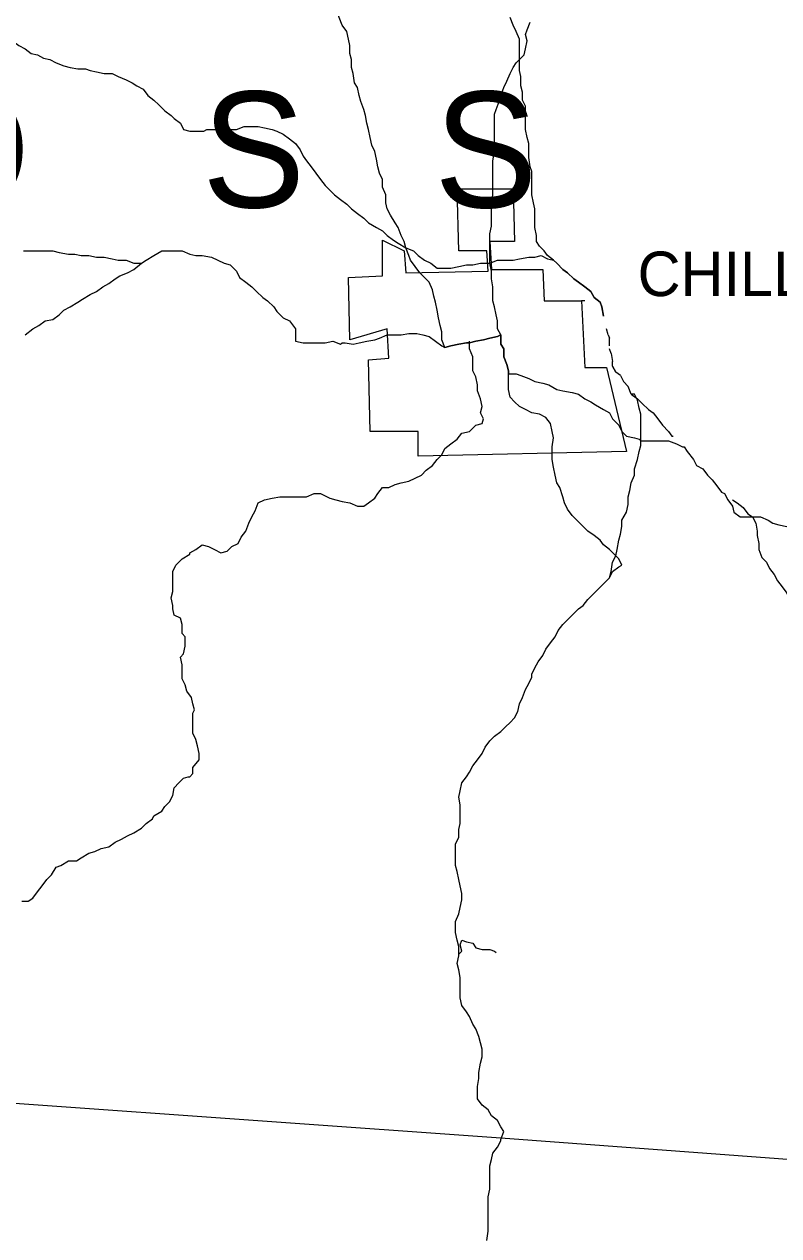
# Model space of a CAD drawing. Extents: x 0 to 34, y 0 to 22.
# Drawn here: x 5.725 to 6.387, y 18.289 to 19.351 of the extents above; entities that cross this region are included whole.
import ezdxf

# ---------------------------------------------------------------- set-up
doc = ezdxf.new("R2010")
doc.units = 0
doc.layers.add('Default', color=7, linetype='Continuous')
doc.layers.add('TR_Turning_Path1', color=7, linetype='Continuous')

msp = doc.modelspace()

# ---------------------------------------------------------------- linework, layer by layer
at = {"layer": 'Default'}
for p, q in [((6.2368, 19.0782), (6.2354, 19.0837)), ((6.2368, 19.0782), (6.2381, 19.0755)), ((6.2381, 19.0687), (6.2381, 19.0755)), ((6.2395, 19.0619), (6.2381, 19.066)), ((6.2395, 19.0619), (6.2408, 19.0551)), ((6.2408, 19.051), (6.2408, 19.0551)), ((6.2436, 19.0455), (6.2408, 19.051)), ((6.2408, 19.051), (6.2436, 19.0455)), ((6.2477, 19.0428), (6.2436, 19.0455)), ((6.2477, 19.0428), (6.2504, 19.0373)), ((6.2504, 19.0373), (6.2545, 19.0332)), ((6.2572, 19.0264), (6.2545, 19.0332))]:
    msp.add_line(p, q, dxfattribs=at)
for points in [[(5.6764, 19.3618), (5.6832, 19.3577), (5.6887, 19.3536), (5.6927, 19.3496), (5.6982, 19.3455), (5.7037, 19.3414), (5.7091, 19.3386), (5.7146, 19.3359), (5.72, 19.3318), (5.7255, 19.3291), (5.7309, 19.325), (5.7364, 19.3237), (5.7418, 19.3209), (5.7473, 19.3196), (5.7527, 19.3168), (5.7596, 19.3141), (5.765, 19.3127), (5.7718, 19.3114), (5.7786, 19.3114), (5.7827, 19.31), (5.7827, 19.31)], [(6.0145, 19.2991), (6.0132, 19.3073), (6.0118, 19.3127), (6.0118, 19.3196), (6.0104, 19.325), (6.0104, 19.3318), (6.0091, 19.3373), (6.0077, 19.3441), (6.0036, 19.3496), (6.0009, 19.3564), (5.9995, 19.3605), (5.9995, 19.3605)], [(6.159, 19.3196), (6.159, 19.325), (6.159, 19.3318), (6.159, 19.3373), (6.1563, 19.3441), (6.1536, 19.3496), (6.1509, 19.3564)], [(6.159, 19.3196), (6.1631, 19.3237), (6.1645, 19.3291), (6.1659, 19.3359), (6.1645, 19.3414), (6.1659, 19.3455), (6.1686, 19.3523)], [(6.1331, 19.141), (6.1331, 19.1478), (6.1331, 19.1546), (6.1331, 19.16), (6.1331, 19.1669), (6.1345, 19.1737), (6.1345, 19.1805), (6.1345, 19.1873), (6.1345, 19.1928), (6.1359, 19.2009), (6.1359, 19.2064), (6.1359, 19.2132), (6.1359, 19.22), (6.1359, 19.2255), (6.1359, 19.2309), (6.1372, 19.2391), (6.1372, 19.2446), (6.1372, 19.2514), (6.1372, 19.2582), (6.1372, 19.265), (6.1372, 19.2718), (6.1386, 19.2759), (6.1413, 19.2827), (6.1427, 19.2882), (6.1454, 19.295), (6.1481, 19.3005), (6.1509, 19.3073), (6.1536, 19.3127), (6.1563, 19.3168), (6.159, 19.3196)], [(6.1727, 19.1887), (6.1713, 19.1941), (6.1699, 19.2009), (6.1699, 19.2078), (6.1699, 19.2146), (6.1699, 19.2214), (6.1686, 19.2255), (6.1672, 19.2337), (6.1672, 19.2391), (6.1672, 19.2459), (6.1659, 19.2514), (6.1645, 19.2582), (6.1645, 19.265), (6.1645, 19.2718), (6.1645, 19.2787), (6.1618, 19.2841), (6.1618, 19.2909), (6.1604, 19.2964), (6.1604, 19.3046), (6.159, 19.31), (6.159, 19.3155), (6.159, 19.3196)], [(5.7827, 19.31), (5.7882, 19.3087), (5.795, 19.3073), (5.8018, 19.3073), (5.8073, 19.3046), (5.8141, 19.3018), (5.8195, 19.2991), (5.8236, 19.2964), (5.8291, 19.2937), (5.8332, 19.2882), (5.8386, 19.2841), (5.8427, 19.28), (5.8482, 19.2746), (5.8536, 19.2705), (5.8564, 19.2678), (5.8564, 19.2678)], [(6.0431, 19.1887), (6.0418, 19.1941), (6.0418, 19.2009), (6.0391, 19.2078), (6.0391, 19.2146), (6.0363, 19.22), (6.035, 19.2255), (6.0336, 19.2323), (6.0322, 19.2391), (6.0295, 19.2446), (6.0281, 19.2514), (6.0268, 19.2582), (6.0254, 19.2637), (6.0241, 19.2705), (6.0227, 19.2759), (6.02, 19.2827), (6.0186, 19.2882), (6.0172, 19.295), (6.0145, 19.2991)], [(5.8564, 19.2678), (5.8618, 19.2637), (5.8645, 19.2582), (5.87, 19.2568), (5.8782, 19.2568), (5.8823, 19.2568), (5.885, 19.2582)], [(5.885, 19.2582), (5.8918, 19.2582), (5.8973, 19.2582), (5.9054, 19.2582), (5.9109, 19.2582), (5.9177, 19.2609), (5.9232, 19.2609), (5.93, 19.2609), (5.9354, 19.2596), (5.9423, 19.2582), (5.9463, 19.2568), (5.9518, 19.2541), (5.9573, 19.25), (5.9627, 19.2459), (5.9668, 19.2405), (5.9695, 19.235), (5.9722, 19.2309), (5.9763, 19.2255), (5.9804, 19.22), (5.9845, 19.2146), (5.9886, 19.2091), (5.9927, 19.205), (5.9968, 19.2009), (6.0022, 19.1969), (6.0077, 19.1928), (6.0118, 19.1887), (6.0172, 19.1846), (6.0227, 19.1805), (6.0268, 19.1764), (6.0336, 19.1723), (6.0391, 19.1696), (6.0431, 19.1655), (6.0486, 19.1614), (6.0527, 19.1587), (6.0595, 19.1546), (6.0595, 19.1546), (6.0595, 19.1546)], [(6.2163, 19.1082), (6.2136, 19.1082), (6.2163, 19.0496), (6.2354, 19.0496), (6.2531, 18.976), (6.0704, 18.9719), (6.0704, 18.9937), (6.0281, 18.9937), (6.0268, 19.0564), (6.0445, 19.0578), (6.0431, 19.0837), (6.0104, 19.0741), (6.0091, 19.1287), (6.0391, 19.13), (6.0391, 19.1614), (6.0581, 19.1519), (6.0595, 19.1328), (6.1318, 19.1341), (6.1304, 19.1519), (6.1059, 19.1519), (6.1045, 19.2064), (6.1536, 19.2064), (6.1549, 19.16), (6.1331, 19.16), (6.1345, 19.1355), (6.1795, 19.1355), (6.1809, 19.1082), (6.2136, 19.1082)], [(6.0595, 19.1546), (6.0581, 19.16), (6.0554, 19.1655), (6.0527, 19.1723), (6.05, 19.1764), (6.0459, 19.1832), (6.0431, 19.1887), (6.0431, 19.1887), (6.0431, 19.1887)], [(6.189, 19.1437), (6.1836, 19.1478), (6.1809, 19.1519), (6.1768, 19.156), (6.174, 19.16), (6.174, 19.1655), (6.1727, 19.1723), (6.1727, 19.1791), (6.1727, 19.1846), (6.1727, 19.1887)], [(6.0936, 19.0673), (6.0909, 19.0741), (6.0909, 19.081), (6.0895, 19.0864), (6.0881, 19.0932), (6.0868, 19.1), (6.0854, 19.1069), (6.084, 19.1123), (6.0827, 19.1178), (6.08, 19.1246), (6.0759, 19.1287), (6.0718, 19.1328), (6.0677, 19.1382), (6.0636, 19.1437), (6.0622, 19.1478), (6.0595, 19.1546)], [(6.0595, 19.1546), (6.0663, 19.1519), (6.0704, 19.1478), (6.0759, 19.1437), (6.0813, 19.141), (6.0868, 19.1369), (6.0936, 19.1369), (6.099, 19.1369), (6.1059, 19.1382), (6.1127, 19.1396), (6.1181, 19.1396), (6.125, 19.141), (6.1318, 19.141), (6.1331, 19.141)], [(5.7241, 19.1519), (5.7309, 19.1519), (5.7377, 19.1519), (5.7418, 19.1519)], [(5.7418, 19.1519), (5.75, 19.1519), (5.7555, 19.1505), (5.7636, 19.1491), (5.7691, 19.1491), (5.7746, 19.1478), (5.7814, 19.1478), (5.7882, 19.1464), (5.795, 19.1464), (5.8018, 19.145), (5.8073, 19.1437), (5.8141, 19.1437), (5.8209, 19.141), (5.8277, 19.141), (5.8277, 19.141)], [(5.8277, 19.141), (5.8318, 19.1437), (5.8386, 19.1478), (5.8454, 19.1519), (5.8509, 19.1519), (5.8564, 19.1519), (5.8632, 19.1519), (5.87, 19.1491), (5.8754, 19.1478), (5.8809, 19.1478), (5.8891, 19.1464), (5.8945, 19.1437), (5.9, 19.141), (5.9054, 19.1396), (5.9109, 19.1341), (5.9136, 19.1287), (5.9191, 19.1246), (5.9245, 19.1205), (5.9286, 19.1164), (5.9341, 19.111), (5.9382, 19.1082), (5.9436, 19.1028), (5.9463, 19.0987), (5.9518, 19.0932), (5.9573, 19.0905), (5.9627, 19.0837), (5.9627, 19.0782), (5.9627, 19.0728), (5.9695, 19.0714), (5.9763, 19.0714), (5.9832, 19.0714), (5.9886, 19.0714), (5.9954, 19.0728), (6.0022, 19.0701), (6.0036, 19.0714), (6.0063, 19.0714)], [(6.1331, 19.141), (6.1399, 19.1437), (6.1468, 19.1437), (6.1536, 19.1437), (6.159, 19.145), (6.1672, 19.1464), (6.1727, 19.1464), (6.1781, 19.1478), (6.1836, 19.145), (6.189, 19.1437), (6.189, 19.1437)], [(6.2327, 19.0946), (6.2313, 19.1028), (6.2299, 19.1069), (6.2245, 19.111), (6.2218, 19.1164), (6.2163, 19.1205), (6.2108, 19.1246), (6.2068, 19.1273), (6.2013, 19.1328), (6.1972, 19.1355), (6.1918, 19.141), (6.189, 19.1437)], [(6.189, 19.1437), (6.1918, 19.141), (6.1972, 19.1355), (6.2013, 19.1328), (6.2068, 19.1273), (6.2108, 19.1246), (6.2163, 19.1205), (6.2218, 19.1164), (6.2245, 19.111), (6.2299, 19.1069), (6.2313, 19.1028), (6.2327, 19.0946)], [(5.7255, 19.0782), (5.7323, 19.0837), (5.7377, 19.0864), (5.7432, 19.0905), (5.75, 19.0919), (5.7555, 19.096), (5.7596, 19.1), (5.765, 19.1028), (5.7718, 19.1069), (5.7759, 19.1096), (5.7827, 19.1137), (5.7882, 19.1164), (5.7936, 19.1205), (5.7991, 19.1232), (5.8045, 19.1273), (5.8086, 19.13), (5.8155, 19.1328), (5.8209, 19.1355), (5.8277, 19.141), (5.8277, 19.141)], [(6.1427, 19.0782), (6.1399, 19.0837), (6.1399, 19.0905), (6.1386, 19.096), (6.1372, 19.1028), (6.1359, 19.1082), (6.1359, 19.115), (6.1359, 19.1205), (6.1345, 19.1273), (6.1345, 19.1341), (6.1331, 19.141), (6.1331, 19.141)], [(6.0063, 19.0714), (6.0132, 19.0701), (6.0186, 19.0714), (6.0254, 19.0728), (6.0322, 19.0741), (6.0363, 19.0755), (6.0431, 19.0782), (6.0486, 19.0782), (6.0554, 19.0782), (6.0622, 19.0796), (6.0691, 19.0796), (6.0745, 19.0782), (6.08, 19.0769), (6.0854, 19.0728), (6.0909, 19.0687), (6.0936, 19.0673)], [(5.87, 18.8874), (5.8754, 18.8901), (5.8809, 18.8942), (5.8864, 18.8928), (5.8918, 18.8901), (5.8973, 18.8874), (5.9027, 18.8887), (5.9068, 18.8928), (5.9123, 18.8955), (5.915, 18.901), (5.9191, 18.9064), (5.9218, 18.9133), (5.9245, 18.9187), (5.9273, 18.9242), (5.93, 18.931), (5.9354, 18.9337), (5.9423, 18.9351), (5.9491, 18.9364), (5.9545, 18.9364), (5.9613, 18.9364), (5.9682, 18.9364), (5.9722, 18.9364), (5.9791, 18.9392), (5.9845, 18.9392), (5.9927, 18.9351), (5.9982, 18.9337), (6.0036, 18.9323), (6.0104, 18.931), (6.0172, 18.9283), (6.0227, 18.9283), (6.0268, 18.931), (6.0322, 18.9351), (6.035, 18.9392), (6.0391, 18.9446), (6.0445, 18.9446), (6.05, 18.9473), (6.0554, 18.9487), (6.0622, 18.9501), (6.0677, 18.9528), (6.0731, 18.9555), (6.0772, 18.9596), (6.0827, 18.9637), (6.0868, 18.9692), (6.0909, 18.9733), (6.0936, 18.9787), (6.099, 18.9828), (6.1045, 18.9869), (6.1086, 18.9923), (6.1154, 18.9937), (6.1209, 18.9992), (6.1263, 19.0005), (6.1277, 19.0046), (6.125, 19.0101), (6.1263, 19.0155), (6.125, 19.0223), (6.1222, 19.0292), (6.1222, 19.0346), (6.1209, 19.0414), (6.1181, 19.0469), (6.1181, 19.0537), (6.1181, 19.0591), (6.1154, 19.066), (6.1154, 19.0714), (6.1154, 19.0714), (6.1154, 19.0728)], [(6.0936, 19.0673), (6.099, 19.0687), (6.1059, 19.0701), (6.1127, 19.0714), (6.1154, 19.0714)], [(6.1154, 19.0714), (6.1127, 19.0714), (6.1059, 19.0701), (6.099, 19.0687), (6.0936, 19.0673)], [(6.1154, 19.0714), (6.1209, 19.0728), (6.1277, 19.0741), (6.1331, 19.0755), (6.1399, 19.0769), (6.1427, 19.0782)], [(6.1427, 19.0782), (6.1399, 19.0769), (6.1331, 19.0755), (6.1277, 19.0741), (6.1209, 19.0728), (6.1154, 19.0714)], [(6.1427, 19.0782), (6.1427, 19.0701), (6.1454, 19.066), (6.1454, 19.0591), (6.1481, 19.0523), (6.1495, 19.0469), (6.1495, 19.0441)], [(6.1495, 19.0441), (6.1495, 19.0469), (6.1481, 19.0523), (6.1454, 19.0591), (6.1454, 19.066), (6.1427, 19.0701), (6.1427, 19.0782)], [(6.1495, 19.0441), (6.1563, 19.0441), (6.1604, 19.0428), (6.1672, 19.0401), (6.1727, 19.0373), (6.1795, 19.036), (6.1849, 19.0346), (6.1918, 19.0305), (6.1972, 19.0292), (6.2054, 19.0278), (6.2108, 19.0264), (6.2163, 19.0223), (6.2218, 19.0196), (6.2258, 19.0169), (6.2327, 19.0128), (6.2381, 19.0101), (6.2408, 19.0046), (6.2463, 18.9992), (6.249, 18.9937), (6.2531, 18.9896), (6.2599, 18.9882), (6.264, 18.9869), (6.2654, 18.9855)], [(6.2436, 18.8846), (6.2381, 18.8901), (6.2327, 18.8942), (6.2299, 18.8983), (6.2245, 18.9024), (6.219, 18.9064), (6.2136, 18.9119), (6.2095, 18.916), (6.2054, 18.9201), (6.2013, 18.9255), (6.1986, 18.931), (6.1972, 18.9364), (6.1945, 18.9446), (6.1918, 18.9487), (6.1904, 18.9555), (6.189, 18.9623), (6.1877, 18.9692), (6.1877, 18.976), (6.1877, 18.9801), (6.189, 18.9882), (6.1877, 18.9937), (6.1863, 19.0005), (6.1822, 19.006), (6.1768, 19.0087), (6.1699, 19.0101), (6.1645, 19.0128), (6.159, 19.0155), (6.1549, 19.0196), (6.1509, 19.0237), (6.1495, 19.0305), (6.1495, 19.036), (6.1495, 19.0428), (6.1495, 19.0441), (6.1495, 19.0441)], [(6.2654, 19.0019), (6.2654, 19.0087), (6.264, 19.0142), (6.2627, 19.021), (6.2599, 19.0264), (6.2572, 19.0264)], [(6.2572, 19.0264), (6.2627, 19.0223), (6.2667, 19.0182), (6.2722, 19.0128), (6.2763, 19.0101), (6.2804, 19.0046), (6.2845, 18.9992), (6.2899, 18.9937), (6.2927, 18.9896), (6.294, 18.9896)], [(6.2654, 18.9855), (6.2654, 18.9937), (6.2654, 18.9992), (6.2654, 19.0019)], [(6.2627, 18.9692), (6.264, 18.976), (6.2654, 18.9814), (6.2654, 18.9855)], [(6.2654, 18.9855), (6.2708, 18.9855), (6.279, 18.9855), (6.2845, 18.9855), (6.2899, 18.9855), (6.2967, 18.9828), (6.3022, 18.9801), (6.3036, 18.9801)], [(6.3036, 18.9801), (6.3063, 18.976), (6.3117, 18.9692), (6.3145, 18.9637), (6.3199, 18.961), (6.324, 18.9555), (6.3281, 18.9514), (6.3322, 18.946), (6.3363, 18.9405), (6.339, 18.9392)], [(6.3036, 18.9801), (6.3063, 18.976), (6.3117, 18.9692), (6.3145, 18.9637), (6.3199, 18.961), (6.324, 18.9555), (6.3281, 18.9514), (6.3322, 18.946), (6.3363, 18.9405), (6.339, 18.9392)], [(6.2436, 18.8846), (6.2449, 18.8901), (6.2463, 18.8983), (6.2477, 18.9037), (6.249, 18.9105), (6.249, 18.916), (6.2531, 18.9228), (6.2545, 18.9296), (6.2545, 18.9364), (6.2558, 18.9419), (6.2572, 18.9487), (6.2599, 18.9555), (6.2599, 18.961), (6.2627, 18.9692), (6.2627, 18.9692)], [(6.339, 18.9392), (6.3417, 18.9337), (6.3458, 18.9283), (6.3472, 18.9228), (6.3526, 18.9187), (6.3581, 18.9187), (6.3635, 18.9187)], [(6.3458, 18.9337), (6.3499, 18.931), (6.3554, 18.9269), (6.3595, 18.9214), (6.3635, 18.9187), (6.3635, 18.9187)], [(6.3635, 18.9187), (6.3704, 18.9187), (6.3772, 18.916), (6.3813, 18.9133), (6.3867, 18.9119), (6.3935, 18.9105), (6.4004, 18.9092), (6.4072, 18.9092), (6.4126, 18.9078), (6.4181, 18.9064), (6.4263, 18.9024), (6.4304, 18.8996), (6.4372, 18.8983), (6.4426, 18.8955), (6.4494, 18.8928), (6.4535, 18.8901), (6.4604, 18.8874), (6.4672, 18.886), (6.4726, 18.8819), (6.4781, 18.8792), (6.4849, 18.8778), (6.4903, 18.8751)], [(6.3635, 18.9187), (6.3663, 18.9133), (6.3676, 18.9064), (6.3676, 18.9037), (6.3676, 18.9024)], [(6.3676, 18.9024), (6.369, 18.8955), (6.369, 18.8901), (6.3717, 18.8833), (6.3758, 18.8792), (6.3785, 18.8737), (6.3826, 18.8683), (6.3854, 18.8628), (6.3895, 18.8574), (6.3935, 18.8519), (6.3963, 18.8465), (6.4017, 18.841), (6.4045, 18.8383), (6.4085, 18.8315), (6.4126, 18.826), (6.4154, 18.8205), (6.4194, 18.8151), (6.4208, 18.8124), (6.4208, 18.8096)], [(5.855, 18.841), (5.8536, 18.8478), (5.855, 18.8533), (5.855, 18.8615), (5.855, 18.8669), (5.855, 18.871), (5.8577, 18.8764), (5.8632, 18.8819), (5.87, 18.886), (5.87, 18.8874)], [(6.2381, 18.8655), (6.2395, 18.871), (6.2408, 18.8792), (6.2436, 18.8846), (6.2436, 18.8846)], [(6.249, 18.8764), (6.2463, 18.8819), (6.2436, 18.8846)], [(6.2381, 18.8655), (6.2408, 18.871), (6.2463, 18.8751), (6.249, 18.8764)], [(6.1699, 18.781), (6.1727, 18.7865), (6.1754, 18.7919), (6.1795, 18.7974), (6.1822, 18.8028), (6.1863, 18.8083), (6.1904, 18.8137), (6.1931, 18.8192), (6.1972, 18.8246), (6.2013, 18.8287), (6.2054, 18.8328), (6.2108, 18.8383), (6.2149, 18.841), (6.219, 18.8465), (6.2245, 18.8519), (6.2286, 18.856), (6.2327, 18.8601), (6.2381, 18.8655), (6.2381, 18.8655)], [(6.1699, 18.781), (6.1727, 18.7865), (6.1754, 18.7919), (6.1795, 18.7974), (6.1822, 18.8028), (6.1863, 18.8083), (6.1904, 18.8137), (6.1931, 18.8192), (6.1972, 18.8246), (6.2013, 18.8287), (6.2054, 18.8328), (6.2108, 18.8383), (6.2149, 18.841), (6.219, 18.8465), (6.2245, 18.8519), (6.2286, 18.856), (6.2327, 18.8601), (6.2381, 18.8655), (6.2381, 18.8655)], [(5.8618, 18.796), (5.8645, 18.7987), (5.8659, 18.8056), (5.8659, 18.8137), (5.8632, 18.8165), (5.8632, 18.8246), (5.8618, 18.8301), (5.8564, 18.8328), (5.855, 18.8383), (5.855, 18.841), (5.855, 18.841)], [(5.8741, 18.7497), (5.8727, 18.7551), (5.8714, 18.7606), (5.8673, 18.766), (5.8659, 18.7715), (5.8632, 18.7769), (5.8632, 18.7837), (5.8632, 18.7892), (5.8618, 18.796)], [(6.1072, 18.661), (6.1072, 18.6665), (6.1059, 18.6733), (6.1072, 18.6788), (6.1086, 18.6856), (6.1127, 18.691), (6.1154, 18.6951), (6.1181, 18.7006), (6.1222, 18.706), (6.1263, 18.7115), (6.129, 18.7169), (6.1331, 18.7224), (6.1372, 18.7265), (6.1427, 18.7306), (6.1468, 18.7347), (6.1509, 18.7387), (6.1549, 18.7428), (6.1577, 18.7483), (6.159, 18.7551), (6.1618, 18.7606), (6.1645, 18.7674), (6.1672, 18.7728), (6.1699, 18.7783), (6.1699, 18.7796), (6.1699, 18.781)], [(6.1072, 18.661), (6.1072, 18.6665), (6.1059, 18.6733), (6.1072, 18.6788), (6.1086, 18.6856), (6.1127, 18.691), (6.1154, 18.6951), (6.1181, 18.7006), (6.1222, 18.706), (6.1263, 18.7115), (6.129, 18.7169), (6.1331, 18.7224), (6.1372, 18.7265), (6.1427, 18.7306), (6.1468, 18.7347), (6.1509, 18.7387), (6.1549, 18.7428), (6.1577, 18.7483), (6.159, 18.7551), (6.1618, 18.7606), (6.1645, 18.7674), (6.1672, 18.7728), (6.1699, 18.7783), (6.1699, 18.7796), (6.1699, 18.781)], [(5.87, 18.691), (5.8727, 18.6938), (5.8727, 18.6992), (5.8782, 18.706), (5.8782, 18.7115), (5.8768, 18.7183), (5.8754, 18.7237), (5.8727, 18.7292), (5.8727, 18.7347), (5.8727, 18.7401), (5.8727, 18.7469), (5.8741, 18.7497)], [(5.8386, 18.6569), (5.8454, 18.661), (5.8482, 18.6651), (5.8523, 18.6692), (5.855, 18.6747), (5.8564, 18.6815), (5.8604, 18.6856), (5.8645, 18.6897), (5.8686, 18.691), (5.87, 18.691)], [(5.7227, 18.582), (5.7282, 18.582), (5.7323, 18.5847), (5.7364, 18.5901), (5.7405, 18.5956), (5.7446, 18.601), (5.7486, 18.6051), (5.7527, 18.6119), (5.7568, 18.6133), (5.7636, 18.6174), (5.7705, 18.6174), (5.7746, 18.6201), (5.7814, 18.6242), (5.7868, 18.6256), (5.7923, 18.6283), (5.7991, 18.6297), (5.8045, 18.6338), (5.81, 18.6365), (5.8155, 18.6392), (5.8209, 18.6419), (5.8277, 18.646), (5.8318, 18.6501), (5.8373, 18.6542), (5.8386, 18.6569)], [(6.1059, 18.5356), (6.1059, 18.5424), (6.1045, 18.5479), (6.1031, 18.5547), (6.1031, 18.5588), (6.1031, 18.5642), (6.1059, 18.571), (6.1072, 18.5765), (6.1086, 18.5833), (6.1086, 18.5888), (6.1072, 18.5956), (6.1059, 18.601), (6.1045, 18.6079), (6.1031, 18.6133), (6.1031, 18.6201), (6.1031, 18.6256), (6.1031, 18.6324), (6.1059, 18.6379), (6.1059, 18.6447), (6.1072, 18.6501), (6.1072, 18.6583), (6.1072, 18.661)], [(6.1059, 18.5356), (6.1059, 18.5424), (6.1045, 18.5479), (6.1031, 18.5547), (6.1031, 18.5588), (6.1031, 18.5642), (6.1059, 18.571), (6.1072, 18.5765), (6.1086, 18.5833), (6.1086, 18.5888), (6.1072, 18.5956), (6.1059, 18.601), (6.1045, 18.6079), (6.1031, 18.6133), (6.1031, 18.6201), (6.1031, 18.6256), (6.1031, 18.6324), (6.1059, 18.6379), (6.1059, 18.6447), (6.1072, 18.6501), (6.1072, 18.6583), (6.1072, 18.661)], [(6.1059, 18.5356), (6.1086, 18.5383), (6.1072, 18.5438), (6.1086, 18.5479), (6.1127, 18.5465), (6.1181, 18.5451), (6.1209, 18.541), (6.1263, 18.5397), (6.1331, 18.5397), (6.1372, 18.5383), (6.1386, 18.537)], [(6.1427, 18.3733), (6.1454, 18.3802), (6.1427, 18.3843), (6.1399, 18.3897), (6.1345, 18.3938), (6.1318, 18.3993), (6.1263, 18.4033), (6.1222, 18.4088), (6.1222, 18.4142), (6.1222, 18.4197), (6.1236, 18.4265), (6.1236, 18.432), (6.125, 18.4402), (6.1263, 18.4456), (6.1263, 18.4524), (6.125, 18.4579), (6.1236, 18.4633), (6.1209, 18.4701), (6.1181, 18.4742), (6.1154, 18.4811), (6.1127, 18.4851), (6.1086, 18.4906), (6.1072, 18.4974), (6.1072, 18.5029), (6.1072, 18.5097), (6.1072, 18.5151), (6.1059, 18.522), (6.1045, 18.5274), (6.1059, 18.5342), (6.1059, 18.5342), (6.1059, 18.5356)], [(6.1427, 18.3733), (6.1454, 18.3802), (6.1427, 18.3843), (6.1399, 18.3897), (6.1345, 18.3938), (6.1318, 18.3993), (6.1263, 18.4033), (6.1222, 18.4088), (6.1222, 18.4142), (6.1222, 18.4197), (6.1236, 18.4265), (6.1236, 18.432), (6.125, 18.4402), (6.1263, 18.4456), (6.1263, 18.4524), (6.125, 18.4579), (6.1236, 18.4633), (6.1209, 18.4701), (6.1181, 18.4742), (6.1154, 18.4811), (6.1127, 18.4851), (6.1086, 18.4906), (6.1072, 18.4974), (6.1072, 18.5029), (6.1072, 18.5097), (6.1072, 18.5151), (6.1059, 18.522), (6.1045, 18.5274), (6.1059, 18.5342), (6.1059, 18.5342), (6.1059, 18.5356)], [(4.8024, 18.4688), (4.9401, 18.4606), (5.5114, 18.4197), (6.1427, 18.3747), (6.8026, 18.3256)], [(6.1304, 18.2847), (6.1318, 18.2929), (6.1318, 18.2984), (6.1318, 18.3052), (6.1318, 18.3106), (6.1318, 18.3174), (6.1318, 18.3229), (6.1331, 18.3297), (6.1331, 18.3365), (6.1331, 18.3434), (6.1331, 18.3502), (6.1345, 18.3556), (6.1359, 18.3611), (6.1399, 18.3665), (6.1427, 18.372), (6.1427, 18.372), (6.1427, 18.3733)], [(6.1304, 18.2847), (6.1318, 18.2929), (6.1318, 18.2984), (6.1318, 18.3052), (6.1318, 18.3106), (6.1318, 18.3174), (6.1318, 18.3229), (6.1331, 18.3297), (6.1331, 18.3365), (6.1331, 18.3434), (6.1331, 18.3502), (6.1345, 18.3556), (6.1359, 18.3611), (6.1399, 18.3665), (6.1427, 18.372), (6.1427, 18.372), (6.1427, 18.3733)]]:
    msp.add_lwpolyline(points, dxfattribs=at)

# ---------------------------------------------------------------- texts
msp.add_text('CHILLICOTHE', height=0.039005, dxfattribs=at).set_placement((6.2627, 19.1123))
at = {"layer": 'TR_Turning_Path1'}
msp.add_text('R   O    S   S', height=0.101489, dxfattribs=at).set_placement((5.4132, 19.19))

doc.saveas('drawing.dxf')
